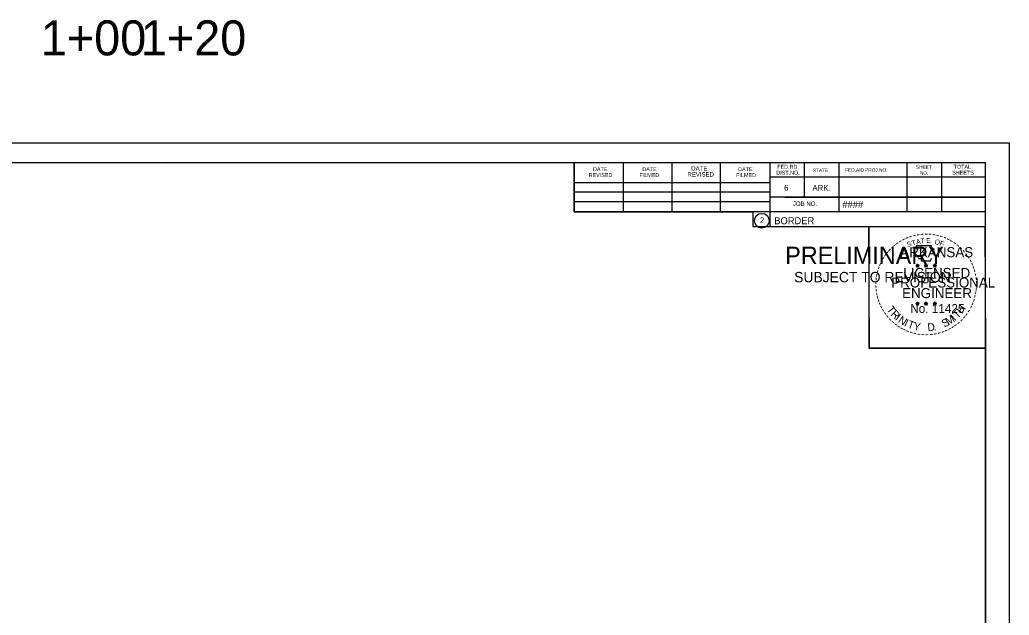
# Model space of a CAD drawing. Extents: x -70 to 701944, y -4 to 666871.
# Drawn here: x 667452 to 667649.9, y 658980.9 to 659099.8 of the extents above; entities that cross this region are included whole.
import ezdxf

# ---------------------------------------------------------------- set-up
doc = ezdxf.new("R2010")
doc.units = 0
for name, color, linetype in [('R_Axis Annot', 7, 'Continuous'), ('R_Border', 7, 'Continuous'), ('R_Border PE', 7, 'Continuous'), ('R_Border Prem', 7, 'Continuous'), ('R_No Plot', 7, 'Continuous')]:
    doc.layers.add(name, color=color, linetype=linetype)

msp = doc.modelspace()

# ---------------------------------------------------------------- linework, layer by layer
at = {"layer": 'R_Border'}
for p, q in [((667328.93, 659071.34), (667645.11, 659071.34)), ((667481.45, 659071.08), (667481.45, 659071.08)), ((667481.45, 659071.08), (667481.45, 659071.08)), ((667562.85, 659061.46), (667562.85, 659071.34)), ((667572.71, 659061.46), (667572.71, 659071.14)), ((667582.47, 659061.46), (667582.47, 659071.14)), ((667592.15, 659061.46), (667592.15, 659071.14)), ((667602.01, 659071.34), (667602.01, 659058.54)), ((667608.85, 659071.34), (667608.85, 659064.4)), ((667615.79, 659071.34), (667615.79, 659061.46)), ((667629.37, 659071.34), (667629.37, 659061.46)), ((667636.31, 659071.34), (667636.31, 659061.46)), ((667645.11, 658865.88), (667645.11, 659071.34)), ((667645.11, 659068.4), (667602.01, 659068.4)), ((667645.11, 659068.42), (667645.11, 659068.42)), ((667562.85, 659067.32), (667602.01, 659067.32)), ((667562.85, 659065.46), (667602.01, 659065.46)), ((667645.11, 659064.4), (667602.01, 659064.4)), ((667604.97, 659064.4), (667645.11, 659064.4)), ((667562.85, 659061.46), (667562.85, 659063.52)), ((667562.85, 659063.52), (667602.01, 659063.52)), ((667645.11, 659061.46), (667562.85, 659061.46)), ((667602.01, 659058.54), (667645.11, 659058.54))]:
    msp.add_line(p, q, dxfattribs=at)
msp.add_circle((667600.4, 659059.68), 1.47, dxfattribs=at)
at = {"layer": 'R_Border PE'}
for p, q in [((667631.2, 659050.8), (667631.55, 659050.68)), ((667631.2, 659050.8), (667631.45, 659050.75)), ((667631.2, 659050.8), (667631.44, 659050.67)), ((667631.33, 659050.39), (667631.55, 659050.68)), ((667631.33, 659050.39), (667631.46, 659050.63)), ((667631.33, 659050.39), (667631.55, 659050.6)), ((667631.55, 659051.05), (667631.51, 659050.8)), ((667631.55, 659050.68), (667631.55, 659051.05)), ((667631.55, 659051.05), (667631.6, 659050.8)), ((667631.89, 659050.8), (667631.55, 659050.68)), ((667631.76, 659050.39), (667631.55, 659050.68)), ((667631.76, 659050.39), (667631.55, 659050.6)), ((667631.89, 659050.8), (667631.61, 659050.75)), ((667631.76, 659050.39), (667631.62, 659050.68)), ((667631.89, 659050.8), (667631.69, 659050.69)), ((667632.87, 659050.8), (667633.22, 659050.68)), ((667632.87, 659050.8), (667633.12, 659050.75)), ((667632.87, 659050.8), (667633.11, 659050.67)), ((667633, 659050.39), (667633.22, 659050.68)), ((667633, 659050.39), (667633.13, 659050.63)), ((667633, 659050.39), (667633.22, 659050.6)), ((667633.22, 659051.05), (667633.18, 659050.8)), ((667633.22, 659050.68), (667633.22, 659051.05)), ((667633.22, 659051.05), (667633.27, 659050.8)), ((667633.56, 659050.8), (667633.22, 659050.68)), ((667633.43, 659050.39), (667633.22, 659050.68)), ((667633.43, 659050.39), (667633.22, 659050.6)), ((667633.56, 659050.8), (667633.28, 659050.75)), ((667633.43, 659050.39), (667633.29, 659050.68)), ((667633.56, 659050.8), (667633.36, 659050.69)), ((667634.63, 659050.78), (667634.98, 659050.67)), ((667634.63, 659050.78), (667634.89, 659050.74)), ((667634.63, 659050.78), (667634.87, 659050.66)), ((667634.77, 659050.38), (667634.98, 659050.67)), ((667634.77, 659050.38), (667634.89, 659050.62)), ((667634.77, 659050.38), (667634.98, 659050.59)), ((667634.98, 659051.04), (667634.94, 659050.79)), ((667634.98, 659050.67), (667634.98, 659051.04)), ((667634.98, 659051.04), (667635.03, 659050.79)), ((667635.33, 659050.78), (667634.98, 659050.67)), ((667635.19, 659050.38), (667634.98, 659050.67)), ((667635.19, 659050.38), (667634.98, 659050.59)), ((667635.33, 659050.78), (667635.04, 659050.73)), ((667635.19, 659050.38), (667635.06, 659050.67)), ((667635.33, 659050.78), (667635.12, 659050.68)), ((667631.19, 659043.22), (667631.54, 659043.11)), ((667631.19, 659043.22), (667631.45, 659043.18)), ((667631.19, 659043.22), (667631.43, 659043.1)), ((667631.33, 659042.81), (667631.54, 659043.11)), ((667631.33, 659042.81), (667631.45, 659043.06)), ((667631.33, 659042.81), (667631.54, 659043.03)), ((667631.54, 659043.48), (667631.5, 659043.22)), ((667631.54, 659043.11), (667631.54, 659043.48)), ((667631.54, 659043.48), (667631.59, 659043.23)), ((667631.89, 659043.22), (667631.54, 659043.11)), ((667631.76, 659042.81), (667631.54, 659043.11)), ((667631.76, 659042.81), (667631.54, 659043.03)), ((667631.89, 659043.22), (667631.6, 659043.17)), ((667631.76, 659042.81), (667631.62, 659043.11)), ((667631.89, 659043.22), (667631.69, 659043.12)), ((667632.86, 659043.22), (667633.21, 659043.11)), ((667632.86, 659043.22), (667633.12, 659043.18)), ((667632.86, 659043.22), (667633.1, 659043.1)), ((667633, 659042.81), (667633.21, 659043.11)), ((667633, 659042.81), (667633.12, 659043.06)), ((667633, 659042.81), (667633.21, 659043.03)), ((667633.21, 659043.48), (667633.17, 659043.22)), ((667633.21, 659043.11), (667633.21, 659043.48)), ((667633.21, 659043.48), (667633.26, 659043.23)), ((667633.56, 659043.22), (667633.21, 659043.11)), ((667633.43, 659042.81), (667633.21, 659043.11)), ((667633.43, 659042.81), (667633.21, 659043.03)), ((667633.56, 659043.22), (667633.27, 659043.17)), ((667633.43, 659042.81), (667633.29, 659043.11)), ((667633.56, 659043.22), (667633.36, 659043.12)), ((667634.63, 659043.21), (667634.98, 659043.1)), ((667634.63, 659043.21), (667634.88, 659043.17)), ((667634.63, 659043.21), (667634.87, 659043.09)), ((667634.76, 659042.8), (667634.98, 659043.1)), ((667634.76, 659042.8), (667634.89, 659043.05)), ((667634.76, 659042.8), (667634.98, 659043.02)), ((667634.98, 659043.47), (667634.94, 659043.21)), ((667634.98, 659043.1), (667634.98, 659043.47)), ((667634.98, 659043.47), (667635.03, 659043.22)), ((667635.33, 659043.21), (667634.98, 659043.1)), ((667635.19, 659042.8), (667634.98, 659043.1)), ((667635.19, 659042.8), (667634.98, 659043.02)), ((667635.33, 659043.21), (667635.04, 659043.16)), ((667635.19, 659042.8), (667635.06, 659043.1)), ((667635.33, 659043.21), (667635.12, 659043.11))]:
    msp.add_line(p, q, dxfattribs=at)
for points in [[(667631.24, 659054.67), (667631.51, 659053.85)], [(667634.75, 659053.75), (667634.89, 659054.04), (667634.21, 659054.01), (667634.36, 659054.67), (667631.24, 659054.67)], [(667631.55, 659051.05), (667631.76, 659050.39), (667631.2, 659050.8), (667631.89, 659050.8), (667631.33, 659050.39), (667631.55, 659051.05)], [(667631.73, 659052.25), (667631.73, 659052.16), (667632.29, 659052.14), (667632.24, 659051.67), (667634.11, 659051.67), (667634.31, 659052.21)], [(667633.22, 659051.05), (667633.43, 659050.39), (667632.87, 659050.8), (667633.56, 659050.8), (667633, 659050.39), (667633.22, 659051.05)], [(667634.98, 659051.04), (667635.19, 659050.38), (667634.63, 659050.78), (667635.33, 659050.78), (667634.77, 659050.38), (667634.98, 659051.04)], [(667631.54, 659043.48), (667631.76, 659042.81), (667631.19, 659043.22), (667631.89, 659043.22), (667631.33, 659042.81), (667631.54, 659043.48)], [(667633.21, 659043.48), (667633.43, 659042.81), (667632.86, 659043.22), (667633.56, 659043.22), (667633, 659042.81), (667633.21, 659043.48)], [(667634.98, 659043.47), (667635.19, 659042.8), (667634.63, 659043.21), (667635.33, 659043.21), (667634.76, 659042.8), (667634.98, 659043.47)]]:
    msp.add_lwpolyline(points, dxfattribs=at)
for centre, radius in [((667631.55, 659050.68), 0.172), ((667631.55, 659050.68), 0.145), ((667631.55, 659050.68), 0.116), ((667631.55, 659050.68), 0.0991), ((667631.55, 659050.68), 0.0747), ((667631.55, 659050.68), 0.0495), ((667631.55, 659050.68), 0.0296), ((667633.22, 659050.68), 0.172), ((667633.22, 659050.68), 0.145), ((667633.22, 659050.68), 0.116), ((667633.22, 659050.68), 0.0991), ((667633.22, 659050.68), 0.0747), ((667633.22, 659050.68), 0.0495), ((667633.22, 659050.68), 0.0296), ((667634.98, 659050.67), 0.172), ((667634.98, 659050.67), 0.145), ((667634.98, 659050.67), 0.116), ((667634.98, 659050.67), 0.0991), ((667634.98, 659050.67), 0.0747), ((667634.98, 659050.67), 0.0495), ((667634.98, 659050.67), 0.0296), ((667631.54, 659043.11), 0.172), ((667631.54, 659043.11), 0.145), ((667631.54, 659043.11), 0.116), ((667631.54, 659043.11), 0.0991), ((667631.54, 659043.11), 0.0747), ((667631.54, 659043.11), 0.0495), ((667631.54, 659043.11), 0.0296), ((667633.21, 659043.11), 0.172), ((667633.21, 659043.11), 0.145), ((667633.21, 659043.11), 0.116), ((667633.21, 659043.11), 0.0991), ((667633.21, 659043.11), 0.0747), ((667633.21, 659043.11), 0.0495), ((667633.21, 659043.11), 0.0296), ((667634.98, 659043.1), 0.172), ((667634.98, 659043.1), 0.145), ((667634.98, 659043.1), 0.116), ((667634.98, 659043.1), 0.0991), ((667634.98, 659043.1), 0.0747), ((667634.98, 659043.1), 0.0495), ((667634.98, 659043.1), 0.0296)]:
    msp.add_circle(centre, radius, dxfattribs=at)
at = {"layer": 'R_No Plot'}
for p, q in [((667316.53, 659075.23), (667649.87, 659075.23)), ((667621.15, 659036.08), (667621.15, 659036.08))]:
    msp.add_line(p, q, dxfattribs=at)
for points in [[(667316.53, 659075.23), (667649.87, 659075.23), (667649.87, 658861.9), (667316.53, 658861.9)], [(667562.85, 659071.34), (667562.85, 659061.46), (667598.59, 659061.46), (667598.59, 659058.54), (667621.79, 659058.54), (667621.79, 659034.21), (667645.11, 659034.21), (667645.11, 658865.88), (667328.93, 658865.88), (667328.93, 659071.34)], [(667621.79, 659058.54), (667644.99, 659058.54), (667645.11, 659034.21), (667621.91, 659034.21)]]:
    msp.add_lwpolyline(points, close=True, dxfattribs=at)

# ---------------------------------------------------------------- texts
at = {"layer": 'R_Axis Annot'}
for s, p in [('1+00', (667456.22, 659092.71)), ('1+20', (667476.22, 659092.71))]:
    msp.add_text(s, height=7, dxfattribs=at).set_placement(p)
at = {"layer": 'R_Border'}
for s, height, p in [('DATE', 0.782, (667566.65, 659069.58)), ('DATE', 0.782, (667576.51, 659069.58)), ('DATE', 0.879, (667586.29, 659069.68)), ('DATE', 0.782, (667595.67, 659069.58)), ('FED.RD.', 0.782, (667603.49, 659070.06)), ('SHEET', 0.684, (667631.23, 659070.06)), ('TOTAL', 0.782, (667638.75, 659070.06)), ('REVISED', 0.782, (667565.77, 659068.4)), ('FILMED', 0.782, (667575.93, 659068.4)), ('REVISED', 0.879, (667585.51, 659068.5)), ('FILMED', 0.782, (667595.27, 659068.4)), ('DIST.NO.', 0.782, (667603.29, 659068.88)), ('STATE', 0.684, (667610.61, 659069.38)), ('FED.AID PROJ.NO.', 0.684, (667617.07, 659069.48)), ('NO.', 0.684, (667632.01, 659068.88)), ('SHEETS', 0.782, (667638.47, 659068.88)), ('6', 1.17, (667604.85, 659065.66)), ('ARK.', 1.172, (667610.51, 659065.66)), ('JOB NO.', 0.879, (667606.61, 659062.64)), ('####', 1.4, (667616.49, 659062.2)), ('2', 1.17, (667600.02, 659059.19)), ('BORDER', 1.4, (667602.88, 659058.97))]:
    msp.add_text(s, height=height, rotation=360, dxfattribs=at).set_placement(p)
at = {"layer": 'R_Border PE'}
for s, height, rotation, p in [('-', 1.6, 19.1761, (667629.99, 659055.8)), ('-', 1.6, 13.6301, (667630.74, 659056.04)), ('-', 1.6, 10.2193, (667631.42, 659056.2)), ('-', 1.6, 5.8968, (667632.14, 659056.31)), ('-', 1.6, 0.1862, (667632.92, 659056.39)), ('-', 1.6, 357.743, (667633.64, 659056.37)), ('-', 1.6, 352.1617, (667634.38, 659056.32)), ('-', 1.6, 347.2049, (667635.1, 659056.2)), ('-', 1.6, 342.3362, (667635.74, 659056.05)), ('-', 1.6, 42.9622, (667626.64, 659053.65)), ('-', 1.6, 38.9507, (667627.07, 659054.07)), ('-', 1.6, 36.2317, (667627.55, 659054.45)), ('-', 1.6, 34.0636, (667628.12, 659054.84)), ('-', 1.6, 28.7918, (667628.72, 659055.21)), ('-', 1.6, 24.3072, (667629.35, 659055.53)), ('S', 1, 21.594, (667629.59, 659054.35)), ('T', 1, 16.4036, (667630.51, 659054.68)), ('A', 1, 11.2132, (667631.33, 659054.93)), ('T', 1, 6.0228, (667632.18, 659055.1)), ('E', 1, 0.8323, (667633.29, 659055.21)), ('O', 1, 350.4515, (667634.89, 659055)), ('F', 1, 340.0707, (667635.85, 659054.77)), ('-', 1.6, 337.8551, (667636.47, 659055.82)), ('-', 1.6, 334.1211, (667637.1, 659055.55)), ('-', 1.6, 329.6409, (667637.68, 659055.27)), ('-', 1.6, 325.8627, (667638.33, 659054.91)), ('-', 1.6, 320.5297, (667638.94, 659054.48)), ('-', 1.6, 54.2325, (667625.37, 659052.12)), ('-', 1.6, 50.6142, (667625.79, 659052.69)), ('-', 1.6, 48.423, (667626.19, 659053.18)), ('ARKANSAS', 2, 360, (667628.09, 659052.39)), ('-', 1.6, 315.5786, (667639.53, 659054)), ('-', 1.6, 309.8797, (667640.1, 659053.45)), ('-', 1.6, 306.6522, (667640.63, 659052.84)), ('-', 1.4, 303.6753, (667641.11, 659052.28)), ('-', 1.6, 67.7743, (667624.48, 659050.37)), ('-', 1.6, 62.8713, (667624.73, 659050.98)), ('-', 1.6, 58.0706, (667625.05, 659051.6)), ('DWB', 0.01, 360, (667631.54, 659050.68)), ('DWB', 0.01, 360, (667633.2, 659050.68)), ('DWB', 0.01, 360, (667634.97, 659050.67)), ('-', 1.6, 299.6684, (667641.43, 659051.67)), ('-', 1.6, 294.6628, (667641.76, 659051.06)), ('-', 1.6, 290.5728, (667642.01, 659050.48)), ('-', 1.6, 81.2013, (667623.93, 659048.31)), ('-', 1.6, 75.461, (667624.06, 659049.03)), ('-', 1.6, 72.3945, (667624.26, 659049.74)), ('LICENSED', 2, 360, (667628.69, 659048.24)), ('-', 1.6, 285.1233, (667642.25, 659049.9)), ('-', 1.6, 280.5493, (667642.45, 659049.16)), ('-', 1.6, 94.1959, (667623.86, 659046.2)), ('-', 1.6, 89.0622, (667623.83, 659046.92)), ('-', 1.6, 85.1863, (667623.85, 659047.62)), ('PROFESSIONAL', 2, 360, (667626.27, 659046.33)), ('-', 1.6, 276.5962, (667642.61, 659048.39)), ('-', 1.6, 274.3301, (667642.67, 659047.67)), ('-', 1.6, 269.9407, (667642.7, 659047.04)), ('-', 1.6, 98.9479, (667623.93, 659045.53)), ('-', 1.6, 101.7149, (667624.07, 659044.8)), ('-', 1.6, 105.4578, (667624.23, 659044.2)), ('ENGINEER', 2, 360, (667628.45, 659044.21)), ('-', 1.6, 255.7626, (667642.5, 659045.04)), ('-', 1.6, 260.9953, (667642.61, 659045.72)), ('-', 1.6, 263.5172, (667642.69, 659046.37)), ('-', 1.6, 109.0874, (667624.45, 659043.57)), ('-', 1.6, 114.0643, (667624.7, 659042.98)), ('-', 1.6, 115.7289, (667625, 659042.36)), ('T', 1.54, 306.0406, (667625.3, 659041.95)), ('No. 11425', 1.757, 360, (667630.08, 659041.26)), ('DWB', 0.01, 360, (667631.53, 659043.11)), ('DWB', 0.01, 360, (667633.2, 659043.11)), ('DWB', 0.01, 360, (667634.97, 659043.1)), ('H', 1.54, 54.6088, (667640.42, 659040.98)), ('-', 1.6, 244.6197, (667641.84, 659043.02)), ('-', 1.6, 247.8887, (667642.1, 659043.64)), ('-', 1.6, 252.8681, (667642.32, 659044.32)), ('-', 1.6, 120.4471, (667625.36, 659041.77)), ('-', 1.6, 125.8934, (667625.76, 659041.21)), ('-', 1.6, 130.7181, (667626.23, 659040.66)), ('R', 1.54, 314.005, (667626.07, 659040.9)), ('I', 1.54, 321.9694, (667626.97, 659039.97)), ('N', 1.54, 326.5002, (667627.53, 659039.5)), ('M', 1.54, 32.6563, (667637.69, 659038.72)), ('I', 1.54, 42.1136, (667638.97, 659039.56)), ('T', 1.54, 46.6444, (667639.53, 659040.04)), ('-', 1.6, 233.8452, (667641.04, 659041.61)), ('-', 1.6, 239.0712, (667641.44, 659042.26)), ('-', 1.6, 134.2238, (667626.74, 659040.11)), ('-', 1.6, 138.9338, (667627.27, 659039.65)), ('-', 1.6, 144.6463, (667627.82, 659039.24)), ('-', 1.6, 148.0898, (667628.39, 659038.87)), ('I', 1.54, 335.3603, (667628.74, 659038.71)), ('T', 1.54, 339.8912, (667629.4, 659038.38)), ('Y', 1.54, 347.8556, (667630.62, 659037.94)), ('D', 1.54, 6.3969, (667633.6, 659037.58)), ('S', 1.54, 26.9312, (667636.85, 659038.31)), ('-', 1.6, 215.7363, (667639.06, 659039.5)), ('-', 1.6, 221.0851, (667639.61, 659039.97)), ('-', 1.6, 225.7653, (667640.13, 659040.48)), ('-', 1.6, 231.2538, (667640.61, 659041.04)), ('-', 1.6, 151.5704, (667628.96, 659038.55)), ('-', 1.6, 154.6002, (667629.49, 659038.3)), ('-', 1.6, 158.5612, (667630.11, 659038.05)), ('-', 1.6, 162.7983, (667630.8, 659037.83)), ('-', 1.6, 167.5555, (667631.51, 659037.67)), ('-', 1.6, 173.1155, (667632.28, 659037.56)), ('-', 1.6, 176.5183, (667633.03, 659037.51)), ('-', 1.6, 181.5918, (667633.78, 659037.53)), ('-', 1.6, 185.8167, (667634.59, 659037.6)), ('-', 1.6, 191.2858, (667635.32, 659037.73)), ('.', 1.54, 13.7642, (667634.8, 659037.71)), ('-', 1.6, 195.4743, (667636.05, 659037.93)), ('-', 1.6, 200.7184, (667636.73, 659038.17)), ('-', 1.6, 204.2516, (667637.35, 659038.45)), ('-', 1.6, 207.3568, (667637.97, 659038.77)), ('-', 1.6, 212.2491, (667638.53, 659039.11))]:
    msp.add_text(s, height=height, rotation=rotation, dxfattribs=at).set_placement(p)
at = {"layer": 'R_Border Prem'}
for s, height, p in [('PRELIMINARY', 3.5, (667605.07, 659051)), ('DWB', 0.01, (667605.81, 659052.85)), ('SUBJECT TO REVISION', 2.0751, (667606.87, 659047.37))]:
    msp.add_text(s, height=height, rotation=360, dxfattribs=at).set_placement(p)

doc.saveas('drawing.dxf')
